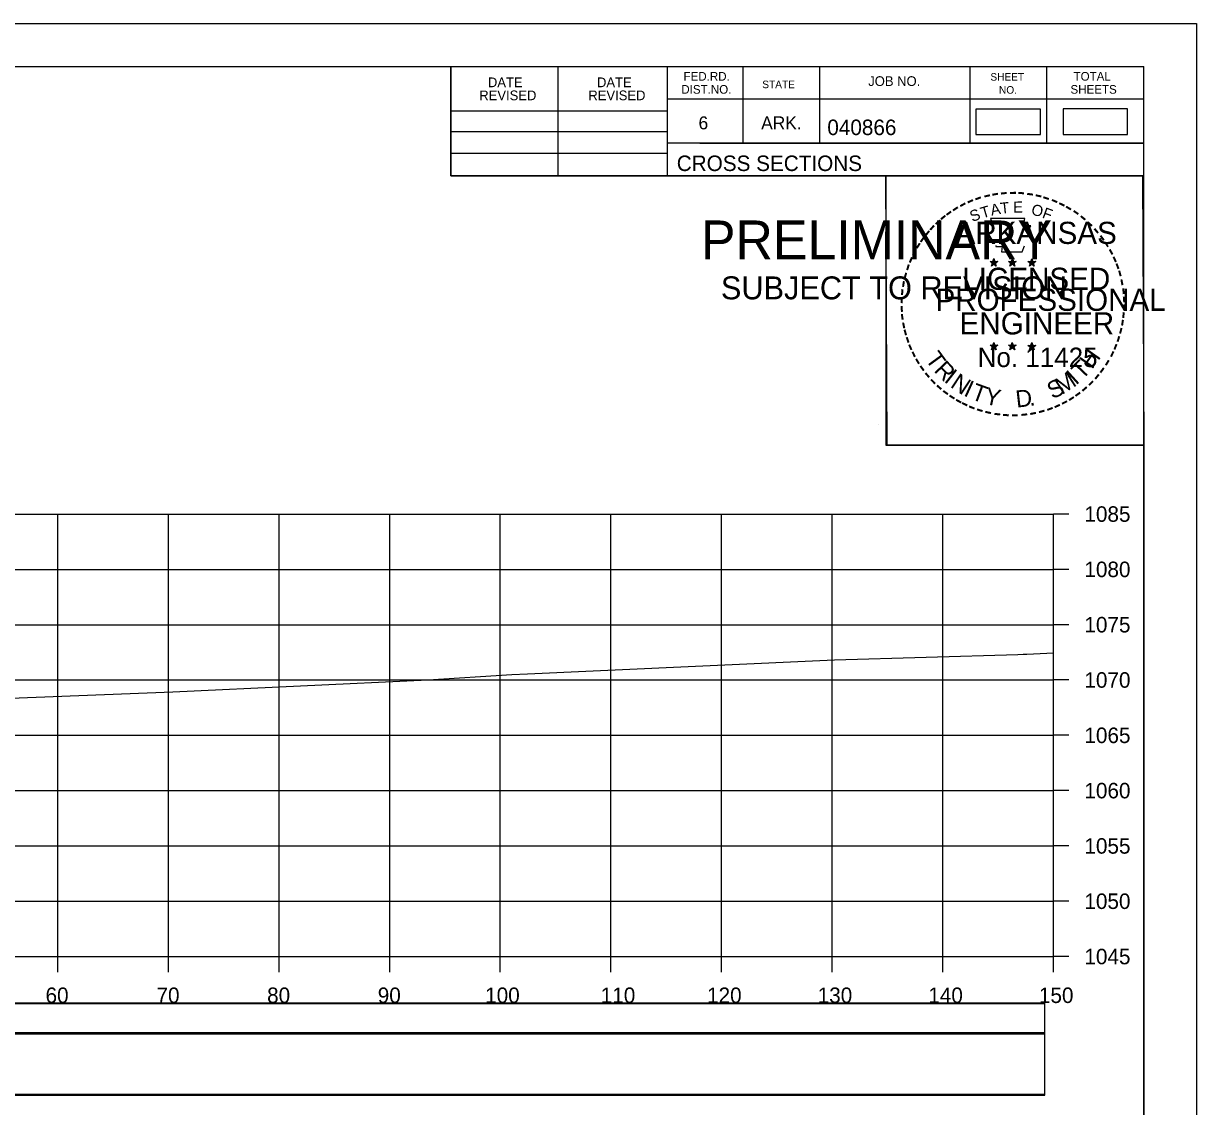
# Model space of a CAD drawing. Extents: x 1370565 to 1374448, y 301010 to 304637.
# Drawn here: x 1373425.7 to 1373531.7, y 303760.5 to 303858.4 of the extents above; entities that cross this region are included whole.
import ezdxf

# ---------------------------------------------------------------- set-up
doc = ezdxf.new("R2010")
doc.units = 0
for name, color, linetype in [('Default', 7, 'Continuous'), ('R_Axis', 7, 'Continuous'), ('R_Axis Annot', 7, 'Continuous'), ('R_Border', 7, 'Continuous'), ('R_Border PE', 7, 'Continuous'), ('R_Border Prem', 7, 'Continuous'), ('R_Drive', 7, 'Continuous'), ('R_Exist Surface', 7, 'Continuous'), ('R_Grid', 7, 'Continuous'), ('R_No Plot', 7, 'Continuous')]:
    doc.layers.add(name, color=color, linetype=linetype)

msp = doc.modelspace()

# ---------------------------------------------------------------- linework, layer by layer
at = {"layer": 'Default'}
for points in [[(1373511.81, 303848.32), (1373517.64, 303848.32), (1373517.64, 303850.63), (1373511.81, 303850.63)], [(1373219.61, 303767.06), (1373518.02, 303767.06), (1373518.02, 303769.76), (1373219.61, 303769.76)], [(1373219.61, 303761.48), (1373518.02, 303761.48), (1373518.02, 303767), (1373219.61, 303767)]]:
    msp.add_lwpolyline(points, close=True, dxfattribs=at)
at = {"layer": 'R_Axis'}
for p, q in [((1373518.81, 303774.02), (1373518.81, 303814.02)), ((1373520.21, 303814.02), (1373518.81, 303814.02)), ((1373520.21, 303809.02), (1373518.81, 303809.02)), ((1373520.21, 303804.02), (1373518.81, 303804.02)), ((1373520.21, 303799.02), (1373518.81, 303799.02)), ((1373520.21, 303794.02), (1373518.81, 303794.02)), ((1373520.21, 303789.02), (1373518.81, 303789.02)), ((1373520.21, 303784.02), (1373518.81, 303784.02)), ((1373520.21, 303779.02), (1373518.81, 303779.02)), ((1373218.81, 303774.02), (1373518.81, 303774.02)), ((1373428.81, 303772.62), (1373428.81, 303774.02)), ((1373438.81, 303772.62), (1373438.81, 303774.02)), ((1373448.81, 303772.62), (1373448.81, 303774.02)), ((1373458.81, 303772.62), (1373458.81, 303774.02)), ((1373468.81, 303772.62), (1373468.81, 303774.02)), ((1373478.81, 303772.62), (1373478.81, 303774.02)), ((1373488.81, 303772.62), (1373488.81, 303774.02)), ((1373498.81, 303772.62), (1373498.81, 303774.02)), ((1373508.81, 303772.62), (1373508.81, 303774.02)), ((1373518.81, 303772.62), (1373518.81, 303774.02)), ((1373520.21, 303774.02), (1373518.81, 303774.02))]:
    msp.add_line(p, q, dxfattribs=at)
at = {"layer": 'R_Border'}
for p, q in [((1373210.81, 303854.48), (1373526.99, 303854.48)), ((1373464.35, 303844.6), (1373464.35, 303854.48)), ((1373474.03, 303844.6), (1373474.03, 303854.48)), ((1373483.89, 303854.48), (1373483.89, 303844.6)), ((1373490.73, 303854.48), (1373490.73, 303847.54)), ((1373497.67, 303854.48), (1373497.67, 303847.54)), ((1373511.25, 303854.48), (1373511.25, 303847.54)), ((1373518.19, 303854.48), (1373518.19, 303847.54)), ((1373526.99, 303649.02), (1373526.99, 303854.48)), ((1373526.99, 303851.54), (1373483.89, 303851.54)), ((1373526.99, 303851.56), (1373526.99, 303851.56)), ((1373464.35, 303850.46), (1373483.89, 303850.46)), ((1373464.35, 303848.6), (1373483.89, 303848.6)), ((1373526.99, 303847.54), (1373483.89, 303847.54)), ((1373486.85, 303847.54), (1373526.99, 303847.54)), ((1373464.35, 303846.66), (1373483.89, 303846.66)), ((1373526.99, 303844.6), (1373464.35, 303844.6))]:
    msp.add_line(p, q, dxfattribs=at)
at = {"layer": 'R_Border PE'}
for p, q in [((1373513.08, 303836.85), (1373513.43, 303836.74)), ((1373513.08, 303836.85), (1373513.33, 303836.81)), ((1373513.08, 303836.85), (1373513.32, 303836.73)), ((1373513.43, 303837.11), (1373513.39, 303836.85)), ((1373513.43, 303836.74), (1373513.43, 303837.11)), ((1373513.43, 303837.11), (1373513.48, 303836.86)), ((1373513.78, 303836.85), (1373513.43, 303836.74)), ((1373513.78, 303836.85), (1373513.49, 303836.8)), ((1373513.78, 303836.85), (1373513.57, 303836.75)), ((1373514.75, 303836.85), (1373515.1, 303836.74)), ((1373514.75, 303836.85), (1373515, 303836.81)), ((1373514.75, 303836.85), (1373514.99, 303836.73)), ((1373515.1, 303837.11), (1373515.06, 303836.85)), ((1373515.1, 303836.74), (1373515.1, 303837.11)), ((1373515.1, 303837.11), (1373515.15, 303836.86)), ((1373515.45, 303836.85), (1373515.1, 303836.74)), ((1373515.45, 303836.85), (1373515.16, 303836.8)), ((1373515.45, 303836.85), (1373515.24, 303836.75)), ((1373516.86, 303837.09), (1373516.82, 303836.84)), ((1373516.86, 303836.73), (1373516.86, 303837.09)), ((1373516.86, 303837.09), (1373516.91, 303836.84)), ((1373513.21, 303836.44), (1373513.43, 303836.74)), ((1373513.21, 303836.44), (1373513.34, 303836.69)), ((1373513.21, 303836.44), (1373513.43, 303836.66)), ((1373513.64, 303836.44), (1373513.43, 303836.74)), ((1373513.64, 303836.44), (1373513.43, 303836.66)), ((1373513.64, 303836.44), (1373513.5, 303836.73)), ((1373514.88, 303836.44), (1373515.1, 303836.74)), ((1373514.88, 303836.44), (1373515.01, 303836.69)), ((1373514.88, 303836.44), (1373515.1, 303836.66)), ((1373515.31, 303836.44), (1373515.1, 303836.74)), ((1373515.31, 303836.44), (1373515.1, 303836.66)), ((1373515.31, 303836.44), (1373515.17, 303836.73)), ((1373516.51, 303836.84), (1373516.86, 303836.73)), ((1373516.51, 303836.84), (1373516.77, 303836.79)), ((1373516.51, 303836.84), (1373516.75, 303836.72)), ((1373516.65, 303836.43), (1373516.86, 303836.73)), ((1373516.65, 303836.43), (1373516.77, 303836.68)), ((1373516.65, 303836.43), (1373516.86, 303836.65)), ((1373517.21, 303836.84), (1373516.86, 303836.73)), ((1373517.08, 303836.43), (1373516.86, 303836.73)), ((1373517.08, 303836.43), (1373516.86, 303836.65)), ((1373517.21, 303836.84), (1373516.92, 303836.79)), ((1373517.08, 303836.43), (1373516.94, 303836.72)), ((1373517.21, 303836.84), (1373517.01, 303836.74)), ((1373513.42, 303829.53), (1373513.38, 303829.28)), ((1373513.42, 303829.17), (1373513.42, 303829.53)), ((1373513.42, 303829.53), (1373513.47, 303829.28)), ((1373515.09, 303829.53), (1373515.05, 303829.28)), ((1373515.09, 303829.17), (1373515.09, 303829.53)), ((1373515.09, 303829.53), (1373515.14, 303829.28)), ((1373516.86, 303829.52), (1373516.82, 303829.27)), ((1373516.86, 303829.16), (1373516.86, 303829.52)), ((1373516.86, 303829.52), (1373516.91, 303829.27)), ((1373513.08, 303829.28), (1373513.42, 303829.17)), ((1373513.08, 303829.28), (1373513.33, 303829.23)), ((1373513.08, 303829.28), (1373513.31, 303829.16)), ((1373513.21, 303828.87), (1373513.42, 303829.17)), ((1373513.21, 303828.87), (1373513.33, 303829.11)), ((1373513.21, 303828.87), (1373513.42, 303829.09)), ((1373513.77, 303829.28), (1373513.42, 303829.17)), ((1373513.64, 303828.87), (1373513.42, 303829.17)), ((1373513.64, 303828.87), (1373513.42, 303829.08)), ((1373513.77, 303829.28), (1373513.49, 303829.23)), ((1373513.64, 303828.87), (1373513.5, 303829.16)), ((1373513.77, 303829.28), (1373513.57, 303829.18)), ((1373514.74, 303829.28), (1373515.09, 303829.17)), ((1373514.74, 303829.28), (1373515, 303829.23)), ((1373514.74, 303829.28), (1373514.98, 303829.16)), ((1373514.88, 303828.87), (1373515.09, 303829.17)), ((1373514.88, 303828.87), (1373515, 303829.11)), ((1373514.88, 303828.87), (1373515.09, 303829.09)), ((1373515.44, 303829.28), (1373515.09, 303829.17)), ((1373515.31, 303828.87), (1373515.09, 303829.17)), ((1373515.31, 303828.87), (1373515.09, 303829.08)), ((1373515.44, 303829.28), (1373515.15, 303829.23)), ((1373515.31, 303828.87), (1373515.17, 303829.16)), ((1373515.44, 303829.28), (1373515.24, 303829.18)), ((1373516.51, 303829.27), (1373516.86, 303829.16)), ((1373516.51, 303829.27), (1373516.76, 303829.22)), ((1373516.51, 303829.27), (1373516.75, 303829.15)), ((1373516.64, 303828.86), (1373516.86, 303829.16)), ((1373516.64, 303828.86), (1373516.77, 303829.1)), ((1373516.64, 303828.86), (1373516.86, 303829.08)), ((1373517.21, 303829.27), (1373516.86, 303829.16)), ((1373517.07, 303828.86), (1373516.86, 303829.16)), ((1373517.07, 303828.86), (1373516.86, 303829.07)), ((1373517.21, 303829.27), (1373516.92, 303829.22)), ((1373517.07, 303828.86), (1373516.94, 303829.15)), ((1373517.21, 303829.27), (1373517, 303829.17))]:
    msp.add_line(p, q, dxfattribs=at)
for points in [[(1373513.12, 303840.73), (1373513.39, 303839.9)], [(1373516.63, 303839.81), (1373516.77, 303840.09), (1373516.09, 303840.07), (1373516.24, 303840.73), (1373513.12, 303840.73)], [(1373513.61, 303838.31), (1373513.61, 303838.22), (1373514.18, 303838.2), (1373514.12, 303837.73), (1373515.99, 303837.73), (1373516.19, 303838.26)], [(1373513.43, 303837.11), (1373513.64, 303836.44), (1373513.08, 303836.85), (1373513.78, 303836.85), (1373513.21, 303836.44), (1373513.43, 303837.11)], [(1373515.1, 303837.11), (1373515.31, 303836.44), (1373514.75, 303836.85), (1373515.45, 303836.85), (1373514.88, 303836.44), (1373515.1, 303837.11)], [(1373516.86, 303837.09), (1373517.08, 303836.43), (1373516.51, 303836.84), (1373517.21, 303836.84), (1373516.65, 303836.43), (1373516.86, 303837.09)], [(1373513.42, 303829.53), (1373513.64, 303828.87), (1373513.08, 303829.28), (1373513.77, 303829.28), (1373513.21, 303828.87), (1373513.42, 303829.53)], [(1373515.09, 303829.53), (1373515.31, 303828.87), (1373514.74, 303829.28), (1373515.44, 303829.28), (1373514.88, 303828.87), (1373515.09, 303829.53)], [(1373516.86, 303829.52), (1373517.07, 303828.86), (1373516.51, 303829.27), (1373517.21, 303829.27), (1373516.64, 303828.86), (1373516.86, 303829.52)]]:
    msp.add_lwpolyline(points, dxfattribs=at)
for centre, radius in [((1373513.43, 303836.74), 0.172), ((1373513.43, 303836.74), 0.145), ((1373513.43, 303836.74), 0.116), ((1373515.1, 303836.74), 0.172), ((1373515.1, 303836.74), 0.145), ((1373515.1, 303836.74), 0.116), ((1373516.86, 303836.73), 0.172), ((1373516.86, 303836.73), 0.145), ((1373513.43, 303836.74), 0.0991), ((1373513.43, 303836.74), 0.0747), ((1373513.43, 303836.74), 0.0495), ((1373513.43, 303836.74), 0.0296), ((1373515.1, 303836.74), 0.0991), ((1373515.1, 303836.74), 0.0747), ((1373515.1, 303836.74), 0.0495), ((1373515.1, 303836.74), 0.0296), ((1373516.86, 303836.73), 0.116), ((1373516.86, 303836.73), 0.0991), ((1373516.86, 303836.73), 0.0747), ((1373516.86, 303836.73), 0.0495), ((1373516.86, 303836.73), 0.0296), ((1373513.42, 303829.17), 0.172), ((1373513.42, 303829.17), 0.145), ((1373513.42, 303829.17), 0.116), ((1373513.42, 303829.17), 0.0991), ((1373513.42, 303829.17), 0.0747), ((1373513.42, 303829.17), 0.0495), ((1373513.42, 303829.17), 0.0296), ((1373515.09, 303829.17), 0.172), ((1373515.09, 303829.17), 0.145), ((1373515.09, 303829.17), 0.116), ((1373515.09, 303829.17), 0.0991), ((1373515.09, 303829.17), 0.0747), ((1373515.09, 303829.17), 0.0495), ((1373515.09, 303829.17), 0.0296), ((1373516.86, 303829.16), 0.172), ((1373516.86, 303829.16), 0.145), ((1373516.86, 303829.16), 0.116), ((1373516.86, 303829.16), 0.0991), ((1373516.86, 303829.16), 0.0747), ((1373516.86, 303829.16), 0.0495), ((1373516.86, 303829.16), 0.0296)]:
    msp.add_circle(centre, radius, dxfattribs=at)
at = {"layer": 'R_Drive'}
for points in [[(1373519.68, 303848.33), (1373525.51, 303848.33), (1373525.51, 303850.64), (1373519.68, 303850.64)], [(1373219.61, 303767.11), (1373518.02, 303767.11), (1373518.02, 303769.82), (1373219.61, 303769.82)], [(1373219.61, 303761.59), (1373518.02, 303761.59), (1373518.02, 303767.11), (1373219.61, 303767.11)]]:
    msp.add_lwpolyline(points, close=True, dxfattribs=at)
at = {"layer": 'R_Exist Surface'}
msp.add_lwpolyline([(1373306.6, 303790.23), (1373329.42, 303791.21), (1373336.23, 303790.37), (1373341.75, 303789.72), (1373351.53, 303791.81), (1373358.68, 303793.33), (1373367.54, 303793.6), (1373369.63, 303793.66), (1373371.35, 303793.65), (1373379.02, 303793.6), (1373390.99, 303791.81), (1373393.49, 303791.45), (1373397.54, 303792.76), (1373409.84, 303796.79), (1373439.2, 303797.96), (1373462.28, 303799.04), (1373469.84, 303799.52), (1373471.28, 303799.58), (1373477.21, 303799.84), (1373499.02, 303800.83), (1373515.58, 303801.32), (1373516.06, 303801.34), (1373516.41, 303801.36), (1373518.81, 303801.49)], dxfattribs=at)
at = {"layer": 'R_Grid'}
for p, q in [((1373218.81, 303814.02), (1373518.81, 303814.02)), ((1373428.81, 303774.02), (1373428.81, 303814.02)), ((1373438.81, 303774.02), (1373438.81, 303814.02)), ((1373448.81, 303774.02), (1373448.81, 303814.02)), ((1373458.81, 303774.02), (1373458.81, 303814.02)), ((1373468.81, 303774.02), (1373468.81, 303814.02)), ((1373478.81, 303774.02), (1373478.81, 303814.02)), ((1373488.81, 303774.02), (1373488.81, 303814.02)), ((1373498.81, 303774.02), (1373498.81, 303814.02)), ((1373508.81, 303774.02), (1373508.81, 303814.02)), ((1373518.81, 303774.02), (1373518.81, 303814.02)), ((1373218.81, 303809.02), (1373518.81, 303809.02)), ((1373218.81, 303804.02), (1373518.81, 303804.02)), ((1373218.81, 303799.02), (1373518.81, 303799.02)), ((1373218.81, 303794.02), (1373518.81, 303794.02)), ((1373218.81, 303789.02), (1373518.81, 303789.02)), ((1373218.81, 303784.02), (1373518.81, 303784.02)), ((1373218.81, 303779.02), (1373518.81, 303779.02)), ((1373218.81, 303774.02), (1373518.81, 303774.02))]:
    msp.add_line(p, q, dxfattribs=at)
at = {"layer": 'R_No Plot'}
for p, q in [((1373198.41, 303858.37), (1373531.75, 303858.37)), ((1373503.03, 303822.14), (1373503.03, 303822.14))]:
    msp.add_line(p, q, dxfattribs=at)
for points in [[(1373198.41, 303858.37), (1373531.75, 303858.37), (1373531.75, 303645.03), (1373198.41, 303645.03)], [(1373444.73, 303854.48), (1373464.35, 303854.48), (1373464.35, 303844.6), (1373480.47, 303844.6), (1373503.67, 303844.6), (1373503.67, 303820.26), (1373526.99, 303820.26), (1373526.99, 303649.02), (1373210.81, 303649.02), (1373210.81, 303854.48)], [(1373503.67, 303844.6), (1373526.87, 303844.6), (1373526.99, 303820.26), (1373503.79, 303820.26)]]:
    msp.add_lwpolyline(points, close=True, dxfattribs=at)

# ---------------------------------------------------------------- texts
at = {"layer": 'R_Axis Annot'}
for s, p in [('1085', (1373521.61, 303813.32)), ('1080', (1373521.61, 303808.32)), ('1075', (1373521.61, 303803.32)), ('1070', (1373521.61, 303798.32)), ('1065', (1373521.61, 303793.32)), ('1060', (1373521.61, 303788.32)), ('1055', (1373521.61, 303783.32)), ('1050', (1373521.61, 303778.32)), ('1045', (1373521.61, 303773.32)), ('60', (1373427.7, 303769.82)), ('70', (1373437.73, 303769.82)), ('80', (1373447.73, 303769.82)), ('90', (1373457.73, 303769.82)), ('100', (1373467.44, 303769.82)), ('110', (1373477.89, 303769.82)), ('120', (1373487.5, 303769.82)), ('130', (1373497.5, 303769.82)), ('140', (1373507.5, 303769.82)), ('150', (1373517.5, 303769.82))]:
    msp.add_text(s, height=1.4, dxfattribs=at).set_placement(p)
at = {"layer": 'R_Border'}
for s, height, p in [('FED.RD.', 0.782, (1373485.37, 303853.2)), ('SHEET', 0.684, (1373513.11, 303853.2)), ('TOTAL', 0.782, (1373520.63, 303853.2)), ('DATE', 0.879, (1373467.69, 303852.61)), ('DATE', 0.879, (1373477.55, 303852.61)), ('DIST.NO.', 0.782, (1373485.17, 303852.02)), ('STATE', 0.684, (1373492.49, 303852.52)), ('JOB NO.', 0.879, (1373502.07, 303852.72)), ('SHEETS', 0.782, (1373520.35, 303852.02)), ('REVISED', 0.879, (1373466.91, 303851.43)), ('REVISED', 0.879, (1373476.77, 303851.43)), ('NO.', 0.684, (1373513.89, 303852.02)), ('6', 1.17, (1373486.73, 303848.8)), ('ARK.', 1.172, (1373492.39, 303848.8)), ('040866', 1.4, (1373498.37, 303848.28)), ('CROSS SECTIONS', 1.4, (1373484.76, 303845.03))]:
    msp.add_text(s, height=height, rotation=360, dxfattribs=at).set_placement(p)
at = {"layer": 'R_Border PE'}
for s, height, rotation, p in [('-', 1.6, 28.7918, (1373510.6, 303841.27)), ('-', 1.6, 24.3072, (1373511.23, 303841.59)), ('-', 1.6, 19.1761, (1373511.87, 303841.86)), ('-', 1.6, 13.6301, (1373512.62, 303842.1)), ('-', 1.6, 10.2193, (1373513.3, 303842.26)), ('T', 1, 6.0228, (1373514.06, 303841.16)), ('-', 1.6, 5.8968, (1373514.03, 303842.37)), ('-', 1.6, 0.1862, (1373514.8, 303842.44)), ('E', 1, 0.8323, (1373515.17, 303841.27)), ('-', 1.6, 357.743, (1373515.52, 303842.43)), ('-', 1.6, 352.1617, (1373516.26, 303842.37)), ('-', 1.6, 347.2049, (1373516.98, 303842.26)), ('-', 1.6, 342.3362, (1373517.62, 303842.1)), ('-', 1.6, 337.8551, (1373518.35, 303841.88)), ('-', 1.6, 334.1211, (1373518.98, 303841.61)), ('-', 1.6, 36.2317, (1373509.43, 303840.51)), ('-', 1.6, 34.0636, (1373510, 303840.9)), ('S', 1, 21.594, (1373511.48, 303840.41)), ('T', 1, 16.4036, (1373512.39, 303840.74)), ('A', 1, 11.2132, (1373513.22, 303840.99)), ('O', 1, 350.4515, (1373516.77, 303841.06)), ('F', 1, 340.0707, (1373517.73, 303840.83)), ('-', 1.6, 329.6409, (1373519.56, 303841.33)), ('-', 1.6, 325.8627, (1373520.21, 303840.97)), ('-', 1.6, 48.423, (1373508.07, 303839.23)), ('-', 1.6, 42.9622, (1373508.52, 303839.71)), ('-', 1.6, 38.9507, (1373508.95, 303840.13)), ('ARKANSAS', 2, 360, (1373509.97, 303838.44)), ('-', 1.6, 320.5297, (1373520.82, 303840.54)), ('-', 1.6, 315.5786, (1373521.42, 303840.05)), ('-', 1.6, 54.2325, (1373507.25, 303838.18)), ('-', 1.6, 50.6142, (1373507.67, 303838.75)), ('-', 1.6, 309.8797, (1373521.98, 303839.5)), ('-', 1.6, 306.6522, (1373522.51, 303838.9)), ('-', 1.6, 62.8713, (1373506.62, 303837.04)), ('-', 1.6, 58.0706, (1373506.93, 303837.65)), ('-', 1.4, 303.6753, (1373523, 303838.33)), ('-', 1.6, 299.6684, (1373523.31, 303837.72)), ('-', 1.6, 67.7743, (1373506.36, 303836.43)), ('-', 1.6, 294.6628, (1373523.64, 303837.11)), ('-', 1.6, 75.461, (1373505.94, 303835.08)), ('-', 1.6, 72.3945, (1373506.14, 303835.8)), ('LICENSED', 2, 360, (1373510.57, 303834.29)), ('DWB', 0.01, 360, (1373513.42, 303836.74)), ('DWB', 0.01, 360, (1373515.09, 303836.74)), ('DWB', 0.01, 360, (1373516.85, 303836.72)), ('-', 1.6, 290.5728, (1373523.9, 303836.54)), ('-', 1.6, 285.1233, (1373524.13, 303835.96)), ('-', 1.6, 81.2013, (1373505.81, 303834.37)), ('-', 1.6, 280.5493, (1373524.33, 303835.21)), ('-', 1.6, 85.1863, (1373505.73, 303833.68)), ('PROFESSIONAL', 2, 360, (1373508.15, 303832.39)), ('-', 1.6, 276.5962, (1373524.49, 303834.45)), ('-', 1.6, 274.3301, (1373524.55, 303833.72)), ('-', 1.6, 94.1959, (1373505.74, 303832.25)), ('-', 1.6, 89.0622, (1373505.71, 303832.98)), ('-', 1.6, 269.9407, (1373524.59, 303833.09)), ('-', 1.6, 98.9479, (1373505.81, 303831.59)), ('ENGINEER', 2, 360, (1373510.33, 303830.26)), ('-', 1.6, 260.9953, (1373524.5, 303831.77)), ('-', 1.6, 263.5172, (1373524.57, 303832.43)), ('-', 1.6, 101.7149, (1373505.95, 303830.85)), ('-', 1.6, 105.4578, (1373506.11, 303830.26)), ('-', 1.6, 255.7626, (1373524.39, 303831.09)), ('-', 1.6, 109.0874, (1373506.33, 303829.63)), ('-', 1.6, 252.8681, (1373524.2, 303830.37)), ('-', 1.6, 114.0643, (1373506.58, 303829.03)), ('-', 1.6, 115.7289, (1373506.89, 303828.41)), ('T', 1.54, 306.0406, (1373507.18, 303828.01)), ('No. 11425', 1.757, 360, (1373511.96, 303827.31)), ('DWB', 0.01, 360, (1373513.41, 303829.16)), ('DWB', 0.01, 360, (1373515.08, 303829.16)), ('DWB', 0.01, 360, (1373516.85, 303829.15)), ('H', 1.54, 54.6088, (1373522.3, 303827.04)), ('-', 1.6, 244.6197, (1373523.72, 303829.07)), ('-', 1.6, 247.8887, (1373523.98, 303829.7)), ('-', 1.6, 120.4471, (1373507.24, 303827.83)), ('-', 1.6, 125.8934, (1373507.65, 303827.27)), ('R', 1.54, 314.005, (1373507.95, 303826.96)), ('T', 1.54, 46.6444, (1373521.41, 303826.1)), ('-', 1.6, 239.0712, (1373523.33, 303828.32)), ('-', 1.6, 130.7181, (1373508.11, 303826.71)), ('-', 1.6, 134.2238, (1373508.62, 303826.17)), ('I', 1.54, 321.9694, (1373508.85, 303826.03)), ('N', 1.54, 326.5002, (1373509.41, 303825.55)), ('M', 1.54, 32.6563, (1373519.57, 303824.77)), ('I', 1.54, 42.1136, (1373520.85, 303825.62)), ('-', 1.6, 231.2538, (1373522.49, 303827.1)), ('-', 1.6, 233.8452, (1373522.92, 303827.67)), ('-', 1.6, 138.9338, (1373509.15, 303825.71)), ('-', 1.6, 144.6463, (1373509.71, 303825.3)), ('I', 1.54, 335.3603, (1373510.62, 303824.77)), ('T', 1.54, 339.8912, (1373511.28, 303824.44)), ('Y', 1.54, 347.8556, (1373512.5, 303824)), ('D', 1.54, 6.3969, (1373515.48, 303823.64)), ('S', 1.54, 26.9312, (1373518.73, 303824.37)), ('-', 1.6, 221.0851, (1373521.49, 303826.03)), ('-', 1.6, 225.7653, (1373522.01, 303826.54)), ('-', 1.6, 148.0898, (1373510.27, 303824.93)), ('-', 1.6, 151.5704, (1373510.85, 303824.6)), ('-', 1.6, 154.6002, (1373511.37, 303824.36)), ('-', 1.6, 207.3568, (1373519.85, 303824.82)), ('-', 1.6, 212.2491, (1373520.41, 303825.17)), ('-', 1.6, 215.7363, (1373520.94, 303825.56)), ('-', 1.6, 158.5612, (1373511.99, 303824.1)), ('-', 1.6, 162.7983, (1373512.68, 303823.89)), ('-', 1.6, 167.5555, (1373513.39, 303823.73)), ('-', 1.6, 173.1155, (1373514.17, 303823.62)), ('-', 1.6, 176.5183, (1373514.91, 303823.56)), ('-', 1.6, 185.8167, (1373516.47, 303823.66)), ('-', 1.6, 191.2858, (1373517.2, 303823.79)), ('.', 1.54, 13.7642, (1373516.68, 303823.76)), ('-', 1.6, 195.4743, (1373517.93, 303823.99)), ('-', 1.6, 200.7184, (1373518.61, 303824.23)), ('-', 1.6, 204.2516, (1373519.23, 303824.5)), ('-', 1.6, 181.5918, (1373515.66, 303823.58))]:
    msp.add_text(s, height=height, rotation=rotation, dxfattribs=at).set_placement(p)
at = {"layer": 'R_Border Prem'}
for s, height, p in [('PRELIMINARY', 3.5, (1373486.95, 303837.06)), ('DWB', 0.01, (1373487.69, 303838.91)), ('SUBJECT TO REVISION', 2.0751, (1373488.75, 303833.43))]:
    msp.add_text(s, height=height, rotation=360, dxfattribs=at).set_placement(p)

doc.saveas('drawing.dxf')
